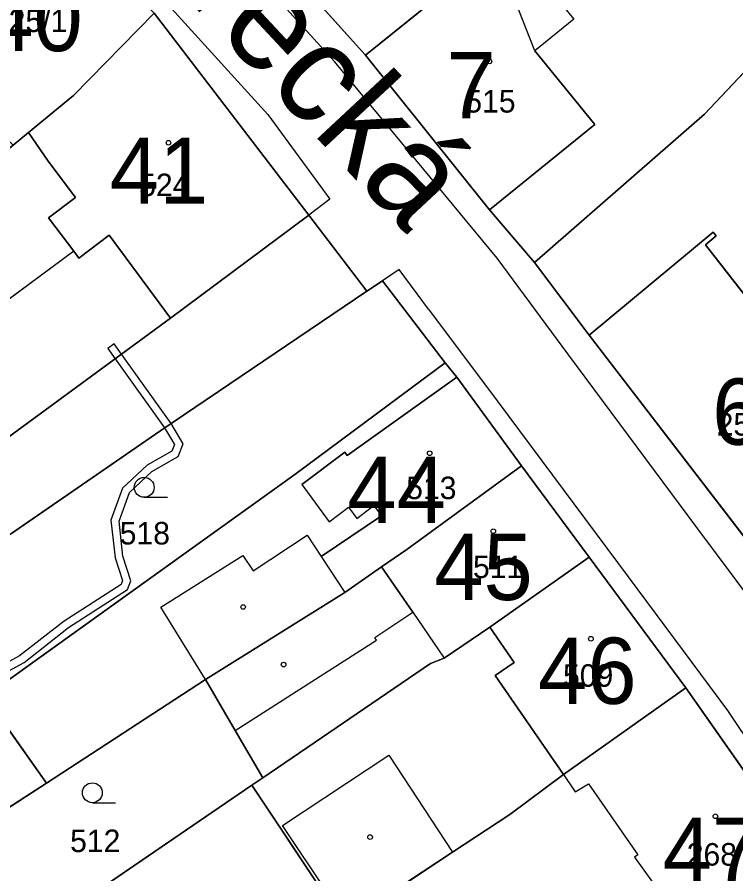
# Model space of a CAD drawing. Extents: x -689422 to -685210, y -987725 to -982160.
# Drawn here: x -687278.8 to -687224.5, y -985460.4 to -985395.8 of the extents above; entities that cross this region are included whole.
import ezdxf

# ---------------------------------------------------------------- set-up
doc = ezdxf.new("R2010")
doc.units = 0
for name, color, linetype in [('KN_Budovy', 7, 'Continuous'), ('KN_Budovy_cisla_domovni', 7, 'Continuous'), ('KN_Hranice_parcel', 7, 'Continuous'), ('KN_Hranice_parcel_vnitrni_kresba', 7, 'Continuous'), ('KN_Parcelni cisla', 7, 'Continuous'), ('KN_Polygon parcely', 7, 'Continuous'), ('KN_Popisy_pomistni nazvy nazvy ulic', 7, 'Continuous'), ('KN_POZEMKY_OSTATNI PLOCHA', 7, 'Continuous'), ('KN_POZEMKY_ZAHRADA', 7, 'Continuous'), ('KN_POZEMKY_ZASTAVENA PLOCHA', 7, 'Continuous'), ('KN_VYUZITI_16_ostatni plocha_silnice', 7, 'Continuous'), ('KN_VYUZITI_17_ostatni plocha_ostatni komunikace', 7, 'Continuous'), ('KN_Věcná břemena k části', 7, 'Continuous'), ('KN_Značky budov', 7, 'Continuous'), ('KN_Značky kultur', 7, 'Continuous')]:
    doc.layers.add(name, color=color, linetype=linetype)

msp = doc.modelspace()

# ---------------------------------------------------------------- linework, layer by layer
at = {"layer": 'KN_Budovy'}
for points in [[(-687278.63, -985385.48), (-687287.36, -985394.43), (-687282.63, -985398.95), (-687284.1, -985400.51), (-687279.06, -985405.42), (-687277.9, -985404.47), (-687274.5, -985401.68), (-687268.42, -985395.46)], [(-687239.7, -985398.29), (-687242.68, -985390.73), (-687252.49, -985398.63), (-687243.13, -985410.31), (-687235.18, -985403.87)], [(-687277.9, -985404.47), (-687276.41, -985406.62), (-687274.36, -985409.36), (-687276.4, -985410.9), (-687274.48, -985413.43), (-687274.1, -985413.94), (-687271.82, -985412.21), (-687267.18, -985418.48), (-687256.76, -985410.71), (-687268.42, -985395.46), (-687274.5, -985401.68)], [(-687301.8, -985420.38), (-687292.36, -985436.95), (-687267.18, -985418.48), (-687271.82, -985412.21), (-687274.1, -985413.94), (-687274.48, -985413.43), (-687282.46, -985419.32), (-687284.84, -985416.1), (-687290.69, -985420.44), (-687288.57, -985423.83), (-687291.58, -985425.99), (-687295.73, -985419.1), (-687296.86, -985417.23)], [(-687221.36, -985438.32), (-687212.62, -985431.25), (-687214.6, -985428.66), (-687226.82, -985412.94), (-687226.02, -985412.27), (-687226.25, -985412), (-687235.61, -985419.76)], [(-687249.35, -985435.94), (-687240.7, -985429.63), (-687245.6, -985422.92), (-687253.86, -985428.84), (-687254.04, -985428.6), (-687257.27, -985431.04), (-687255.23, -985433.84), (-687253.77, -985432.74), (-687253.14, -985433.59), (-687251.85, -985432.61), (-687251.27, -985433.39), (-687255.83, -985436.46), (-687254.04, -985439.19), (-687251.26, -985437.26)], [(-687235.6, -985436.51), (-687240.7, -985429.63), (-687249.35, -985435.94), (-687251.26, -985437.26), (-687248.91, -985440.68), (-687246.54, -985444.13), (-687243.09, -985441.8)], [(-687228.32, -985446.38), (-687235.6, -985436.51), (-687243.09, -985441.8), (-687241.26, -985444.48), (-687242.69, -985445.46), (-687237.54, -985452.93)], [(-687237.54, -985452.93), (-687236.67, -985454.24), (-687235.65, -985453.62), (-687231.94, -985458.98), (-687232.18, -985459.15), (-687228.14, -985464.81), (-687229.7, -985465.88), (-687226.84, -985470.22), (-687224.53, -985468.63), (-687216.61, -985463.11), (-687228.32, -985446.38)]]:
    msp.add_lwpolyline(points, close=True, dxfattribs=at)
at = {"layer": 'KN_Hranice_parcel'}
for p, q in [((-687271.28, -985377.69), (-687252.49, -985398.63)), ((-687268.42, -985395.46), (-687256.76, -985410.71)), ((-687256.76, -985410.71), (-687267.18, -985418.48)), ((-687256.76, -985410.71), (-687252.37, -985416.45)), ((-687267.18, -985418.48), (-687292.36, -985436.95)), ((-687235.6, -985436.51), (-687240.7, -985429.63)), ((-687228.32, -985446.38), (-687235.6, -985436.51)), ((-687264.54, -985445.75), (-687276.55, -985453.57)), ((-687216.61, -985463.11), (-687228.32, -985446.38)), ((-687281.17, -985447.03), (-687276.55, -985453.57)), ((-687260.22, -985453.17), (-687261.06, -985453.74)), ((-687276.55, -985453.57), (-687286.15, -985459.82)), ((-687261.06, -985453.74), (-687281.11, -985467.43)), ((-687261.06, -985453.74), (-687254.08, -985464.19))]:
    msp.add_line(p, q, dxfattribs=at)
for points in [[(-687235.72, -985384.95), (-687242.68, -985390.73), (-687252.49, -985398.63)], [(-687217.67, -985393.27), (-687226.91, -985403.09), (-687239.73, -985414.28)], [(-687268.42, -985395.46), (-687274.5, -985401.68), (-687277.9, -985404.47)], [(-687252.49, -985398.63), (-687243.13, -985410.31), (-687239.73, -985414.28)], [(-687277.9, -985404.47), (-687279.06, -985405.42), (-687293.15, -985416.98)], [(-687277.9, -985404.47), (-687276.41, -985406.62), (-687274.36, -985409.36), (-687276.4, -985410.9), (-687274.48, -985413.43), (-687274.1, -985413.94), (-687271.82, -985412.21), (-687267.18, -985418.48)], [(-687239.73, -985414.28), (-687235.61, -985419.76), (-687221.36, -985438.32)], [(-687252.37, -985416.45), (-687251.19, -985415.65), (-687246.47, -985421.84)], [(-687252.37, -985416.45), (-687267.92, -985426.95), (-687283.72, -985437.84), (-687291.08, -985442.73), (-687295.16, -985446.6)], [(-687246.47, -985421.84), (-687257.81, -985430.29), (-687281.17, -985447.03)], [(-687240.7, -985429.63), (-687245.6, -985422.92), (-687246.47, -985421.84)], [(-687240.7, -985429.63), (-687249.35, -985435.94), (-687251.26, -985437.26), (-687254.04, -985439.19), (-687264.54, -985445.75)], [(-687235.6, -985436.51), (-687243.09, -985441.8), (-687246.54, -985444.13), (-687247.58, -985444.54), (-687260.22, -985453.17)], [(-687264.54, -985445.75), (-687262.3, -985449.6), (-687260.22, -985453.17)], [(-687228.32, -985446.38), (-687237.54, -985452.93), (-687241.58, -985455.94), (-687245.91, -985458.79), (-687253.88, -985464.05), (-687254.08, -985464.19)]]:
    msp.add_lwpolyline(points, dxfattribs=at)
at = {"layer": 'KN_Hranice_parcel_vnitrni_kresba'}
for p, q in [((-687254.82, -985399.1), (-687264.08, -985388.9)), ((-687239.7, -985398.29), (-687242.68, -985390.73)), ((-687268.74, -985393.31), (-687259.85, -985403.11)), ((-687237.81, -985394.62), (-687236.76, -985395.91)), ((-687236.76, -985395.91), (-687239.7, -985398.29)), ((-687239.7, -985398.29), (-687235.18, -985403.87)), ((-687242.54, -985413.95), (-687254.82, -985399.1)), ((-687259.85, -985403.11), (-687255.18, -985409.5)), ((-687235.18, -985403.87), (-687243.13, -985410.31)), ((-687255.18, -985409.5), (-687256.76, -985410.71)), ((-687235.61, -985419.76), (-687226.25, -985412)), ((-687226.02, -985412.27), (-687226.82, -985412.94)), ((-687226.25, -985412), (-687226.02, -985412.27)), ((-687226.82, -985412.94), (-687214.6, -985428.66)), ((-687274.48, -985413.43), (-687282.46, -985419.32)), ((-687237.22, -985421.18), (-687242.54, -985413.95)), ((-687249.95, -985414.81), (-687251.19, -985415.65)), ((-687247.72, -985417.8), (-687249.95, -985414.81)), ((-687247.72, -985417.8), (-687242.46, -985424.83)), ((-687227.4, -985434.39), (-687237.22, -985421.18)), ((-687253.86, -985428.84), (-687245.6, -985422.92)), ((-687242.46, -985424.83), (-687232.67, -985438.01)), ((-687257.27, -985431.04), (-687254.04, -985428.6)), ((-687254.04, -985428.6), (-687253.86, -985428.84)), ((-687257.27, -985431.04), (-687255.23, -985433.84)), ((-687253.14, -985433.59), (-687251.85, -985432.61)), ((-687251.85, -985432.61), (-687251.27, -985433.39)), ((-687255.23, -985433.84), (-687253.77, -985432.74)), ((-687253.77, -985432.74), (-687253.14, -985433.59)), ((-687255.83, -985436.46), (-687251.27, -985433.39)), ((-687219.77, -985444.65), (-687227.4, -985434.39)), ((-687260.94, -985437.54), (-687256.87, -985434.87)), ((-687256.87, -985434.87), (-687255.83, -985436.46)), ((-687267.91, -985440.3), (-687261.73, -985436.39)), ((-687261.73, -985436.39), (-687260.94, -985437.54)), ((-687255.83, -985436.46), (-687254.04, -985439.19)), ((-687248.91, -985440.68), (-687251.26, -985437.26)), ((-687232.67, -985438.01), (-687225.18, -985448.08)), ((-687264.54, -985445.75), (-687267.91, -985440.3)), ((-687251.77, -985442.59), (-687248.91, -985440.68)), ((-687248.91, -985440.68), (-687246.54, -985444.13)), ((-687241.26, -985444.48), (-687243.09, -985441.8)), ((-687262.3, -985449.6), (-687251.64, -985442.79)), ((-687251.64, -985442.79), (-687251.77, -985442.59)), ((-687242.69, -985445.46), (-687241.26, -985444.48)), ((-687237.54, -985452.93), (-687242.69, -985445.46)), ((-687225.18, -985448.08), (-687218.86, -985457.61)), ((-687258.74, -985456.77), (-687250.73, -985451.47)), ((-687250.73, -985451.47), (-687245.91, -985458.79)), ((-687237.54, -985452.93), (-687236.67, -985454.24)), ((-687236.67, -985454.24), (-687235.65, -985453.62)), ((-687235.65, -985453.62), (-687231.94, -985458.98)), ((-687253.88, -985464.05), (-687258.74, -985456.77)), ((-687231.94, -985458.98), (-687232.18, -985459.15)), ((-687232.18, -985459.15), (-687228.14, -985464.81))]:
    msp.add_line(p, q, dxfattribs=at)
at = {"layer": 'KN_Polygon parcely'}
for points in [[(-687249.31, -985370.26), (-687255.81, -985363.23), (-687271.28, -985377.69), (-687252.49, -985398.63), (-687242.68, -985390.73), (-687235.72, -985384.95)], [(-687215.97, -985391.44), (-687224.8, -985385.03), (-687229.49, -985379.68), (-687235.72, -985384.95), (-687242.68, -985390.73), (-687252.49, -985398.63), (-687243.13, -985410.31), (-687239.73, -985414.28), (-687226.91, -985403.09), (-687217.67, -985393.27)], [(-687294.86, -985396.43), (-687291.81, -985399.93), (-687297.75, -985405.3), (-687300.64, -985401.68), (-687301.93, -985402.86), (-687302.9, -985403.79), (-687297.27, -985411.4), (-687293.15, -985416.98), (-687279.06, -985405.42), (-687277.9, -985404.47), (-687274.5, -985401.68), (-687268.42, -985395.46), (-687278.63, -985385.48), (-687280.62, -985383.42)], [(-687226.91, -985403.09), (-687239.73, -985414.28), (-687235.61, -985419.76), (-687221.36, -985438.32), (-687212.62, -985431.25), (-687210.62, -985429.54), (-687205.19, -985425.59), (-687200.59, -985421.56), (-687194.4, -985415.38), (-687206.68, -985401.64), (-687208.15, -985403.02), (-687217.67, -985393.27)], [(-687274.1, -985413.94), (-687271.82, -985412.21), (-687267.18, -985418.48), (-687256.76, -985410.71), (-687268.42, -985395.46), (-687274.5, -985401.68), (-687277.9, -985404.47), (-687276.41, -985406.62), (-687274.36, -985409.36), (-687276.4, -985410.9), (-687274.48, -985413.43)], [(-687295.73, -985419.1), (-687296.86, -985417.23), (-687301.8, -985420.38), (-687292.36, -985436.95), (-687267.18, -985418.48), (-687271.82, -985412.21), (-687274.1, -985413.94), (-687274.48, -985413.43), (-687276.4, -985410.9), (-687274.36, -985409.36), (-687276.41, -985406.62), (-687277.9, -985404.47), (-687279.06, -985405.42), (-687293.15, -985416.98)], [(-687295.16, -985446.6), (-687291.08, -985442.73), (-687283.72, -985437.84), (-687267.92, -985426.95), (-687252.37, -985416.45), (-687256.76, -985410.71), (-687267.18, -985418.48), (-687292.36, -985436.95), (-687318.15, -985453.59), (-687313.8, -985460.3)], [(-687290.54, -985453.75), (-687281.17, -985447.03), (-687257.81, -985430.29), (-687246.47, -985421.84), (-687251.19, -985415.65), (-687252.37, -985416.45), (-687267.92, -985426.95), (-687283.72, -985437.84), (-687291.08, -985442.73), (-687295.16, -985446.6)], [(-687246.47, -985421.84), (-687257.81, -985430.29), (-687281.17, -985447.03), (-687276.55, -985453.57), (-687264.54, -985445.75), (-687254.04, -985439.19), (-687251.26, -985437.26), (-687249.35, -985435.94), (-687240.7, -985429.63), (-687245.6, -985422.92)], [(-687260.22, -985453.17), (-687247.58, -985444.54), (-687246.54, -985444.13), (-687243.09, -985441.8), (-687235.6, -985436.51), (-687240.7, -985429.63), (-687249.35, -985435.94), (-687251.26, -985437.26), (-687254.04, -985439.19), (-687264.54, -985445.75), (-687262.3, -985449.6)], [(-687235.6, -985436.51), (-687243.09, -985441.8), (-687246.54, -985444.13), (-687247.58, -985444.54), (-687260.22, -985453.17), (-687261.06, -985453.74), (-687254.08, -985464.19), (-687253.88, -985464.05), (-687245.91, -985458.79), (-687241.58, -985455.94), (-687237.54, -985452.93), (-687228.32, -985446.38)], [(-687285.64, -985460.6), (-687281.11, -985467.43), (-687261.06, -985453.74), (-687260.22, -985453.17), (-687262.3, -985449.6), (-687264.54, -985445.75), (-687276.55, -985453.57), (-687286.15, -985459.82)], [(-687224.53, -985468.63), (-687216.61, -985463.11), (-687228.32, -985446.38), (-687237.54, -985452.93), (-687241.58, -985455.94), (-687245.91, -985458.79), (-687253.88, -985464.05), (-687254.08, -985464.19), (-687245.63, -985476.84), (-687242.55, -985480.45), (-687235.33, -985476.06), (-687233.78, -985474.99), (-687228.45, -985471.33), (-687226.84, -985470.22)], [(-687310.17, -985466.89), (-687307.29, -985471.32), (-687295.68, -985463.7), (-687292.78, -985461.83), (-687287.17, -985458.31), (-687286.15, -985459.82), (-687276.55, -985453.57), (-687281.17, -985447.03), (-687290.54, -985453.75)], [(-687281.11, -985467.43), (-687280.58, -985468.32), (-687300.39, -985481.62), (-687292.97, -985488.8), (-687292, -985487.33), (-687254.08, -985464.19), (-687261.06, -985453.74)]]:
    msp.add_lwpolyline(points, close=True, dxfattribs=at)
for points in [[(-687176.37, -985511.55), (-687188.95, -985492.91), (-687194.21, -985483.75), (-687199.91, -985473.19), (-687204.19, -985465.21), (-687211.22, -985453.01), (-687214.54, -985448.16), (-687221.36, -985438.32), (-687235.61, -985419.76), (-687239.73, -985414.28), (-687243.13, -985410.31), (-687252.49, -985398.63), (-687271.28, -985377.69)], [(-687268.42, -985395.46), (-687256.76, -985410.71), (-687252.37, -985416.45), (-687251.19, -985415.65), (-687246.47, -985421.84), (-687245.6, -985422.92), (-687240.7, -985429.63), (-687235.6, -985436.51), (-687228.32, -985446.38), (-687216.61, -985463.11), (-687211.86, -985470.47), (-687212.53, -985473.6), (-687208.03, -985476.71), (-687196.39, -985495.12)]]:
    msp.add_lwpolyline(points, dxfattribs=at)
at = {"layer": 'KN_POZEMKY_OSTATNI PLOCHA'}
for p, q in [((-687271.28, -985377.69), (-687252.49, -985398.63)), ((-687256.76, -985410.71), (-687268.42, -985395.46)), ((-687252.49, -985398.63), (-687243.13, -985410.31)), ((-687243.13, -985410.31), (-687239.73, -985414.28)), ((-687267.18, -985418.48), (-687256.76, -985410.71)), ((-687252.37, -985416.45), (-687256.76, -985410.71)), ((-687256.76, -985410.71), (-687252.37, -985416.45)), ((-687239.73, -985414.28), (-687235.61, -985419.76)), ((-687251.19, -985415.65), (-687252.37, -985416.45)), ((-687246.47, -985421.84), (-687251.19, -985415.65)), ((-687252.37, -985416.45), (-687267.92, -985426.95)), ((-687292.36, -985436.95), (-687267.18, -985418.48)), ((-687235.61, -985419.76), (-687221.36, -985438.32)), ((-687245.6, -985422.92), (-687246.47, -985421.84)), ((-687240.7, -985429.63), (-687245.6, -985422.92)), ((-687267.92, -985426.95), (-687283.72, -985437.84)), ((-687235.6, -985436.51), (-687240.7, -985429.63)), ((-687228.32, -985446.38), (-687235.6, -985436.51)), ((-687216.61, -985463.11), (-687228.32, -985446.38))]:
    msp.add_line(p, q, dxfattribs=at)
at = {"layer": 'KN_POZEMKY_ZAHRADA'}
for p, q in [((-687252.37, -985416.45), (-687251.19, -985415.65)), ((-687251.19, -985415.65), (-687246.47, -985421.84)), ((-687267.92, -985426.95), (-687252.37, -985416.45)), ((-687246.47, -985421.84), (-687257.81, -985430.29)), ((-687283.72, -985437.84), (-687267.92, -985426.95)), ((-687257.81, -985430.29), (-687281.17, -985447.03)), ((-687276.55, -985453.57), (-687264.54, -985445.75)), ((-687264.54, -985445.75), (-687262.3, -985449.6)), ((-687281.17, -985447.03), (-687276.55, -985453.57)), ((-687262.3, -985449.6), (-687260.22, -985453.17)), ((-687260.22, -985453.17), (-687261.06, -985453.74)), ((-687286.15, -985459.82), (-687276.55, -985453.57)), ((-687276.55, -985453.57), (-687286.15, -985459.82)), ((-687261.06, -985453.74), (-687281.11, -985467.43)), ((-687281.11, -985467.43), (-687261.06, -985453.74)), ((-687261.06, -985453.74), (-687254.08, -985464.19))]:
    msp.add_line(p, q, dxfattribs=at)
at = {"layer": 'KN_POZEMKY_ZASTAVENA PLOCHA'}
for p, q in [((-687252.49, -985398.63), (-687271.28, -985377.69)), ((-687242.68, -985390.73), (-687252.49, -985398.63)), ((-687252.49, -985398.63), (-687242.68, -985390.73)), ((-687217.67, -985393.27), (-687226.91, -985403.09)), ((-687226.91, -985403.09), (-687217.67, -985393.27)), ((-687274.5, -985401.68), (-687268.42, -985395.46)), ((-687268.42, -985395.46), (-687274.5, -985401.68)), ((-687268.42, -985395.46), (-687256.76, -985410.71)), ((-687243.13, -985410.31), (-687252.49, -985398.63)), ((-687277.9, -985404.47), (-687274.5, -985401.68)), ((-687274.5, -985401.68), (-687277.9, -985404.47)), ((-687226.91, -985403.09), (-687239.73, -985414.28)), ((-687239.73, -985414.28), (-687226.91, -985403.09)), ((-687277.9, -985404.47), (-687279.06, -985405.42)), ((-687279.06, -985405.42), (-687277.9, -985404.47)), ((-687276.41, -985406.62), (-687277.9, -985404.47)), ((-687277.9, -985404.47), (-687276.41, -985406.62)), ((-687274.36, -985409.36), (-687276.41, -985406.62)), ((-687276.41, -985406.62), (-687274.36, -985409.36)), ((-687276.4, -985410.9), (-687274.36, -985409.36)), ((-687274.36, -985409.36), (-687276.4, -985410.9)), ((-687239.73, -985414.28), (-687243.13, -985410.31)), ((-687274.48, -985413.43), (-687276.4, -985410.9)), ((-687276.4, -985410.9), (-687274.48, -985413.43)), ((-687256.76, -985410.71), (-687267.18, -985418.48)), ((-687271.82, -985412.21), (-687274.1, -985413.94)), ((-687274.1, -985413.94), (-687271.82, -985412.21)), ((-687267.18, -985418.48), (-687271.82, -985412.21)), ((-687271.82, -985412.21), (-687267.18, -985418.48)), ((-687274.1, -985413.94), (-687274.48, -985413.43)), ((-687274.48, -985413.43), (-687274.1, -985413.94)), ((-687235.61, -985419.76), (-687239.73, -985414.28)), ((-687267.18, -985418.48), (-687292.36, -985436.95)), ((-687221.36, -985438.32), (-687235.61, -985419.76)), ((-687257.81, -985430.29), (-687246.47, -985421.84)), ((-687246.47, -985421.84), (-687245.6, -985422.92)), ((-687245.6, -985422.92), (-687240.7, -985429.63)), ((-687249.35, -985435.94), (-687240.7, -985429.63)), ((-687240.7, -985429.63), (-687249.35, -985435.94)), ((-687240.7, -985429.63), (-687235.6, -985436.51)), ((-687281.17, -985447.03), (-687257.81, -985430.29)), ((-687251.26, -985437.26), (-687249.35, -985435.94)), ((-687249.35, -985435.94), (-687251.26, -985437.26)), ((-687243.09, -985441.8), (-687235.6, -985436.51)), ((-687235.6, -985436.51), (-687243.09, -985441.8)), ((-687235.6, -985436.51), (-687228.32, -985446.38)), ((-687254.04, -985439.19), (-687251.26, -985437.26)), ((-687251.26, -985437.26), (-687254.04, -985439.19)), ((-687264.54, -985445.75), (-687254.04, -985439.19)), ((-687254.04, -985439.19), (-687264.54, -985445.75)), ((-687246.54, -985444.13), (-687243.09, -985441.8)), ((-687243.09, -985441.8), (-687246.54, -985444.13)), ((-687247.58, -985444.54), (-687246.54, -985444.13)), ((-687246.54, -985444.13), (-687247.58, -985444.54)), ((-687260.22, -985453.17), (-687247.58, -985444.54)), ((-687247.58, -985444.54), (-687260.22, -985453.17)), ((-687264.54, -985445.75), (-687276.55, -985453.57)), ((-687262.3, -985449.6), (-687264.54, -985445.75)), ((-687228.32, -985446.38), (-687237.54, -985452.93)), ((-687237.54, -985452.93), (-687228.32, -985446.38)), ((-687228.32, -985446.38), (-687216.61, -985463.11)), ((-687276.55, -985453.57), (-687281.17, -985447.03)), ((-687260.22, -985453.17), (-687262.3, -985449.6)), ((-687261.06, -985453.74), (-687260.22, -985453.17)), ((-687237.54, -985452.93), (-687241.58, -985455.94)), ((-687241.58, -985455.94), (-687237.54, -985452.93)), ((-687254.08, -985464.19), (-687261.06, -985453.74)), ((-687241.58, -985455.94), (-687245.91, -985458.79)), ((-687245.91, -985458.79), (-687241.58, -985455.94)), ((-687245.91, -985458.79), (-687253.88, -985464.05)), ((-687253.88, -985464.05), (-687245.91, -985458.79))]:
    msp.add_line(p, q, dxfattribs=at)
at = {"layer": 'KN_VYUZITI_16_ostatni plocha_silnice'}
for p, q in [((-687271.28, -985377.69), (-687252.49, -985398.63)), ((-687256.76, -985410.71), (-687268.42, -985395.46)), ((-687252.49, -985398.63), (-687243.13, -985410.31)), ((-687243.13, -985410.31), (-687239.73, -985414.28)), ((-687252.37, -985416.45), (-687256.76, -985410.71)), ((-687239.73, -985414.28), (-687235.61, -985419.76)), ((-687251.19, -985415.65), (-687252.37, -985416.45)), ((-687246.47, -985421.84), (-687251.19, -985415.65)), ((-687235.61, -985419.76), (-687221.36, -985438.32)), ((-687245.6, -985422.92), (-687246.47, -985421.84)), ((-687240.7, -985429.63), (-687245.6, -985422.92)), ((-687235.6, -985436.51), (-687240.7, -985429.63)), ((-687228.32, -985446.38), (-687235.6, -985436.51)), ((-687216.61, -985463.11), (-687228.32, -985446.38))]:
    msp.add_line(p, q, dxfattribs=at)
at = {"layer": 'KN_VYUZITI_17_ostatni plocha_ostatni komunikace'}
for p, q in [((-687267.18, -985418.48), (-687256.76, -985410.71)), ((-687256.76, -985410.71), (-687252.37, -985416.45)), ((-687252.37, -985416.45), (-687267.92, -985426.95)), ((-687292.36, -985436.95), (-687267.18, -985418.48)), ((-687267.92, -985426.95), (-687283.72, -985437.84))]:
    msp.add_line(p, q, dxfattribs=at)
at = {"layer": 'KN_Věcná břemena k části'}
msp.add_lwpolyline([(-687271.92, -985420.76), (-687271.36, -985421.55), (-687270.88, -985421.19), (-687271.44, -985420.42)], close=True, dxfattribs=at)
msp.add_lwpolyline([(-687282.49, -985446.79), (-687278.23, -985444.47), (-687274.88, -985441.83), (-687270.44, -985438.97), (-687270.17, -985438.31), (-687270.78, -985436.44), (-687271.07, -985433.8), (-687270.29, -985431.64), (-687268.59, -985430.05), (-687266.6, -985428.93), (-687266.23, -985427.96), (-687267.14, -985426.42), (-687270.88, -985421.19), (-687271.36, -985421.55), (-687267.64, -985426.76), (-687266.89, -985428.02), (-687267.08, -985428.51), (-687268.95, -985429.57), (-687270.81, -985431.3), (-687271.69, -985433.72), (-687271.36, -985436.56), (-687270.81, -985438.29), (-687270.92, -985438.57), (-687275.22, -985441.35), (-687278.57, -985443.97), (-687282.31, -985446.01)], dxfattribs=at)
at = {"layer": 'KN_Značky budov'}
for centre in [(-687243.127, -985399.099), (-687267.337, -985405.239), (-687247.637, -985428.679), (-687242.837, -985434.559), (-687261.707, -985440.279), (-687235.477, -985442.679), (-687258.657, -985444.629), (-687226.087, -985456.079), (-687252.137, -985457.649)]:
    msp.add_circle(centre, 0.175, dxfattribs=at)
at = {"layer": 'KN_Značky kultur'}
for p, q in [((-687269.173, -985432), (-687267.423, -985432)), ((-687273.083, -985455.05), (-687271.333, -985455.05))]:
    msp.add_line(p, q, dxfattribs=at)
for centre in [(-687269.173, -985431.25), (-687273.083, -985454.3)]:
    msp.add_circle(centre, 0.75, dxfattribs=at)

# ---------------------------------------------------------------- texts
at = {"layer": 'KN_Budovy_cisla_domovni'}
for s, p in [('40', (-687281.245, -985398.324)), ('7', (-687246.376, -985403.394)), ('41', (-687271.767, -985409.844)), ('6', (-687226.334, -985428.034)), ('44', (-687253.84, -985433.929)), ('45', (-687247.3, -985439.754)), ('46', (-687239.461, -985447.594)), ('47', (-687230.077, -985461.174))]:
    msp.add_text(s, height=5, dxfattribs=at).set_placement(p)
at = {"layer": 'KN_Parcelni cisla'}
for s, p in [('525/1', (-687280.658, -985396.88)), ('515', (-687244.95, -985402.96)), ('524', (-687269.55, -985409.27)), ('256', (-687225.99, -985427.34)), ('513', (-687249.41, -985432.14)), ('518', (-687271.02, -985435.56)), ('511', (-687244.37, -985438.1)), ('509', (-687237.58, -985446.3)), ('512', (-687274.76, -985458.78)), ('268', (-687228.25, -985459.8))]:
    msp.add_text(s, height=1.7, dxfattribs=at).set_placement(p)
at = {"layer": 'KN_Popisy_pomistni nazvy nazvy ulic'}
msp.add_text('Liberecká', height=7.5, rotation=313, dxfattribs=at).set_placement((-687279.011, -985380.379))

doc.saveas('drawing.dxf')
